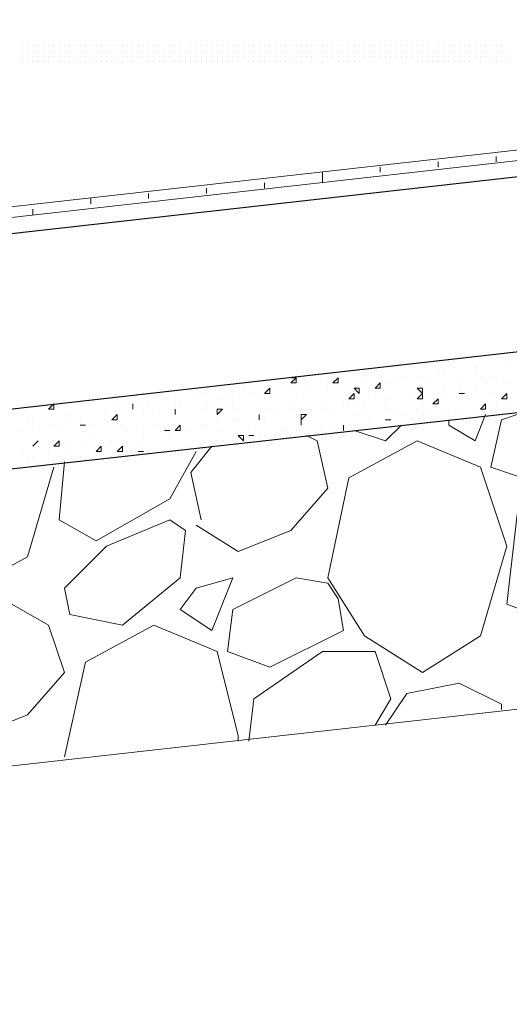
# Model space of a CAD drawing. Header units: metres. Extents: x 5.7 to 89.8, y 4 to 63.5.
# Tile 329 of 475: x 44.35 to 45.246, y 46.959 to 48.759. Entities that reach past the tile are written whole.
import ezdxf

# ---------------------------------------------------------------- set-up
doc = ezdxf.new("R2010")
doc.units = ezdxf.units.M
doc.header["$MEASUREMENT"] = 0
for name, color, linetype in [('PDF17_hatch-borshi', 7, 'Continuous'), ('PDF17_kaff', 7, 'Continuous'), ('PDF17_wall', 7, 'Continuous')]:
    doc.layers.add(name, color=color, linetype=linetype)

msp = doc.modelspace()

# ---------------------------------------------------------------- linework, layer by layer
at = {"layer": 'PDF17_hatch-borshi', "lineweight": 18}
for points in [[(44.3549, 48.7114), (44.3549, 48.7114)], [(44.3549, 48.7018), (44.3549, 48.7018)], [(44.3645, 48.7114), (44.3645, 48.7114)], [(44.3645, 48.7114), (44.3645, 48.7114)], [(44.3645, 48.7018), (44.3645, 48.7018)], [(44.3645, 48.7018), (44.3645, 48.7018)], [(44.3645, 48.7018), (44.3645, 48.7018)], [(44.3645, 48.7018), (44.3645, 48.7018)], [(44.3741, 48.7114), (44.3741, 48.7114)], [(44.3741, 48.7018), (44.3741, 48.7018)], [(44.3741, 48.7018), (44.3741, 48.7018)], [(44.3741, 48.7018), (44.3741, 48.7018)], [(44.3838, 48.7114), (44.3838, 48.7114)], [(44.3838, 48.7114), (44.3838, 48.7114)], [(44.3838, 48.7018), (44.3838, 48.7018)], [(44.3838, 48.7018), (44.3838, 48.7018)], [(44.3934, 48.7114), (44.3934, 48.7114)], [(44.3934, 48.7114), (44.3934, 48.7114)], [(44.3934, 48.7114), (44.3934, 48.7114)], [(44.3934, 48.7018), (44.3934, 48.7018)], [(44.403, 48.7114), (44.403, 48.7114)], [(44.403, 48.7018), (44.403, 48.7018)], [(44.403, 48.7018), (44.403, 48.7018)], [(44.403, 48.7018), (44.403, 48.7018)], [(44.4127, 48.7114), (44.4127, 48.7114)], [(44.4127, 48.7114), (44.4127, 48.7114)], [(44.4127, 48.7114), (44.4127, 48.7114)], [(44.4127, 48.7018), (44.4127, 48.7018)], [(44.4223, 48.7114), (44.4223, 48.7114)], [(44.4223, 48.7114), (44.4223, 48.7114)], [(44.4223, 48.7018), (44.4223, 48.7018)], [(44.4223, 48.7018), (44.4223, 48.7018)], [(44.4319, 48.7114), (44.4319, 48.7114)], [(44.4319, 48.7114), (44.4319, 48.7114)], [(44.4319, 48.7114), (44.4319, 48.7114)], [(44.4319, 48.7018), (44.4319, 48.7018)], [(44.4416, 48.7114), (44.4416, 48.7114)], [(44.4416, 48.7018), (44.4416, 48.7018)], [(44.4416, 48.7018), (44.4416, 48.7018)], [(44.4512, 48.7114), (44.4512, 48.7114)], [(44.4512, 48.7114), (44.4512, 48.7114)], [(44.4512, 48.7018), (44.4512, 48.7018)], [(44.4608, 48.7114), (44.4608, 48.7114)], [(44.4608, 48.7018), (44.4608, 48.7018)], [(44.4608, 48.7018), (44.4608, 48.7018)], [(44.4608, 48.7018), (44.4608, 48.7018)], [(44.4608, 48.7018), (44.4608, 48.7018)], [(44.4705, 48.7114), (44.4705, 48.7114)], [(44.4705, 48.7018), (44.4705, 48.7018)], [(44.4705, 48.7018), (44.4705, 48.7018)], [(44.4705, 48.7018), (44.4705, 48.7018)], [(44.4801, 48.7114), (44.4801, 48.7114)], [(44.4801, 48.7114), (44.4801, 48.7114)], [(44.4801, 48.7018), (44.4801, 48.7018)], [(44.4801, 48.7018), (44.4801, 48.7018)], [(44.4801, 48.7018), (44.4801, 48.7018)], [(44.4897, 48.7114), (44.4897, 48.7114)], [(44.4897, 48.7018), (44.4897, 48.7018)], [(44.4897, 48.7018), (44.4897, 48.7018)], [(44.4994, 48.7114), (44.4994, 48.7114)], [(44.4994, 48.7018), (44.4994, 48.7018)], [(44.4994, 48.7018), (44.4994, 48.7018)], [(44.4994, 48.7018), (44.4994, 48.7018)], [(44.4994, 48.7018), (44.4994, 48.7018)], [(44.509, 48.7114), (44.509, 48.7114)], [(44.509, 48.7114), (44.509, 48.7114)], [(44.509, 48.7018), (44.509, 48.7018)], [(44.509, 48.7018), (44.509, 48.7018)], [(44.5186, 48.7018), (44.5186, 48.7018)], [(44.5186, 48.7018), (44.5186, 48.7018)], [(44.5186, 48.7018), (44.5186, 48.7018)], [(44.5186, 48.7018), (44.5186, 48.7018)], [(44.5282, 48.7114), (44.5282, 48.7114)], [(44.5282, 48.7114), (44.5282, 48.7114)], [(44.5282, 48.7114), (44.5282, 48.7114)], [(44.5282, 48.7018), (44.5282, 48.7018)], [(44.5379, 48.7114), (44.5379, 48.7114)], [(44.5379, 48.7114), (44.5379, 48.7114)], [(44.5379, 48.7018), (44.5379, 48.7018)], [(44.5379, 48.7018), (44.5379, 48.7018)], [(44.5475, 48.7114), (44.5475, 48.7114)], [(44.5475, 48.7114), (44.5475, 48.7114)], [(44.5475, 48.7114), (44.5475, 48.7114)], [(44.5475, 48.7114), (44.5475, 48.7114)], [(44.5475, 48.7018), (44.5475, 48.7018)], [(44.5571, 48.7114), (44.5571, 48.7114)], [(44.5571, 48.7018), (44.5571, 48.7018)], [(44.5571, 48.7018), (44.5571, 48.7018)], [(44.5668, 48.7114), (44.5668, 48.7114)], [(44.5668, 48.7114), (44.5668, 48.7114)], [(44.5668, 48.7018), (44.5668, 48.7018)], [(44.5764, 48.7114), (44.5764, 48.7114)], [(44.5764, 48.7114), (44.5764, 48.7114)], [(44.5764, 48.7114), (44.5764, 48.7114)], [(44.5764, 48.7018), (44.5764, 48.7018)], [(44.5764, 48.7018), (44.5764, 48.7018)], [(44.5764, 48.7018), (44.5764, 48.7018)], [(44.586, 48.7114), (44.586, 48.7114)], [(44.586, 48.7114), (44.586, 48.7114)], [(44.586, 48.7018), (44.586, 48.7018)], [(44.586, 48.7018), (44.586, 48.7018)], [(44.5957, 48.7114), (44.5957, 48.7114)], [(44.5957, 48.7114), (44.5957, 48.7114)], [(44.5957, 48.7018), (44.5957, 48.7018)], [(44.6053, 48.7114), (44.6053, 48.7114)], [(44.6053, 48.7114), (44.6053, 48.7114)], [(44.6053, 48.7018), (44.6053, 48.7018)], [(44.6053, 48.7018), (44.6053, 48.7018)], [(44.6053, 48.7018), (44.6053, 48.7018)], [(44.6149, 48.7018), (44.6149, 48.7018)], [(44.6149, 48.7018), (44.6149, 48.7018)], [(44.6149, 48.7018), (44.6149, 48.7018)], [(44.6149, 48.7018), (44.6149, 48.7018)], [(44.6246, 48.7114), (44.6246, 48.7114)], [(44.6246, 48.7114), (44.6246, 48.7114)], [(44.6246, 48.7114), (44.6246, 48.7114)], [(44.6246, 48.7018), (44.6246, 48.7018)], [(44.6246, 48.7018), (44.6246, 48.7018)], [(44.6342, 48.7114), (44.6342, 48.7114)], [(44.6342, 48.7018), (44.6342, 48.7018)], [(44.6342, 48.7018), (44.6342, 48.7018)], [(44.6342, 48.7018), (44.6342, 48.7018)], [(44.6438, 48.7114), (44.6438, 48.7114)], [(44.6438, 48.7114), (44.6438, 48.7114)], [(44.6438, 48.7018), (44.6438, 48.7018)], [(44.6438, 48.7018), (44.6438, 48.7018)], [(44.6438, 48.7018), (44.6438, 48.7018)], [(44.6438, 48.7018), (44.6438, 48.7018)], [(44.6535, 48.7018), (44.6535, 48.7018)], [(44.6535, 48.7018), (44.6535, 48.7018)], [(44.6631, 48.7114), (44.6631, 48.7114)], [(44.6631, 48.7018), (44.6631, 48.7018)], [(44.6631, 48.7018), (44.6631, 48.7018)], [(44.6631, 48.7018), (44.6631, 48.7018)], [(44.6727, 48.7114), (44.6727, 48.7114)], [(44.6727, 48.7114), (44.6727, 48.7114)], [(44.6727, 48.7018), (44.6727, 48.7018)], [(44.6727, 48.7018), (44.6727, 48.7018)], [(44.6727, 48.7018), (44.6727, 48.7018)], [(44.6727, 48.7018), (44.6727, 48.7018)], [(44.6823, 48.7114), (44.6823, 48.7114)], [(44.6823, 48.7114), (44.6823, 48.7114)], [(44.6823, 48.7018), (44.6823, 48.7018)], [(44.6823, 48.7018), (44.6823, 48.7018)], [(44.692, 48.7114), (44.692, 48.7114)], [(44.692, 48.7114), (44.692, 48.7114)], [(44.692, 48.7114), (44.692, 48.7114)], [(44.692, 48.7114), (44.692, 48.7114)], [(44.692, 48.7018), (44.692, 48.7018)], [(44.692, 48.7018), (44.692, 48.7018)], [(44.7016, 48.7114), (44.7016, 48.7114)], [(44.7016, 48.7018), (44.7016, 48.7018)], [(44.7016, 48.7018), (44.7016, 48.7018)], [(44.7016, 48.7018), (44.7016, 48.7018)], [(44.7112, 48.7114), (44.7112, 48.7114)], [(44.7112, 48.7114), (44.7112, 48.7114)], [(44.7112, 48.7114), (44.7112, 48.7114)], [(44.7112, 48.7018), (44.7112, 48.7018)], [(44.7209, 48.7114), (44.7209, 48.7114)], [(44.7209, 48.7114), (44.7209, 48.7114)], [(44.7209, 48.7018), (44.7209, 48.7018)], [(44.7209, 48.7018), (44.7209, 48.7018)], [(44.7305, 48.7114), (44.7305, 48.7114)], [(44.7305, 48.7114), (44.7305, 48.7114)], [(44.7305, 48.7018), (44.7305, 48.7018)], [(44.7305, 48.7018), (44.7305, 48.7018)], [(44.7305, 48.7018), (44.7305, 48.7018)], [(44.7401, 48.7114), (44.7401, 48.7114)], [(44.7401, 48.7114), (44.7401, 48.7114)], [(44.7401, 48.7018), (44.7401, 48.7018)], [(44.7401, 48.7018), (44.7401, 48.7018)], [(44.7498, 48.7114), (44.7498, 48.7114)], [(44.7498, 48.7114), (44.7498, 48.7114)], [(44.7498, 48.7018), (44.7498, 48.7018)], [(44.7498, 48.7018), (44.7498, 48.7018)], [(44.7594, 48.7114), (44.7594, 48.7114)], [(44.7594, 48.7114), (44.7594, 48.7114)], [(44.7594, 48.7114), (44.7594, 48.7114)], [(44.7594, 48.7018), (44.7594, 48.7018)], [(44.7594, 48.7018), (44.7594, 48.7018)], [(44.769, 48.7114), (44.769, 48.7114)], [(44.769, 48.7018), (44.769, 48.7018)], [(44.769, 48.7018), (44.769, 48.7018)], [(44.769, 48.7018), (44.769, 48.7018)], [(44.769, 48.7018), (44.769, 48.7018)], [(44.7787, 48.7114), (44.7787, 48.7114)], [(44.7787, 48.7114), (44.7787, 48.7114)], [(44.7787, 48.7018), (44.7787, 48.7018)], [(44.7787, 48.7018), (44.7787, 48.7018)], [(44.7883, 48.7114), (44.7883, 48.7114)], [(44.7883, 48.7114), (44.7883, 48.7114)], [(44.7883, 48.7114), (44.7883, 48.7114)], [(44.7883, 48.7018), (44.7883, 48.7018)], [(44.7883, 48.7018), (44.7883, 48.7018)], [(44.7883, 48.7018), (44.7883, 48.7018)], [(44.7883, 48.7018), (44.7883, 48.7018)], [(44.7979, 48.7114), (44.7979, 48.7114)], [(44.7979, 48.7018), (44.7979, 48.7018)], [(44.7979, 48.7018), (44.7979, 48.7018)], [(44.7979, 48.7018), (44.7979, 48.7018)], [(44.8076, 48.7114), (44.8076, 48.7114)], [(44.8076, 48.7114), (44.8076, 48.7114)], [(44.8076, 48.7114), (44.8076, 48.7114)], [(44.8076, 48.7018), (44.8076, 48.7018)], [(44.8076, 48.7018), (44.8076, 48.7018)], [(44.8076, 48.7018), (44.8076, 48.7018)], [(44.8172, 48.7114), (44.8172, 48.7114)], [(44.8172, 48.7018), (44.8172, 48.7018)], [(44.8172, 48.7018), (44.8172, 48.7018)], [(44.8268, 48.7114), (44.8268, 48.7114)], [(44.8268, 48.7114), (44.8268, 48.7114)], [(44.8268, 48.7018), (44.8268, 48.7018)], [(44.8268, 48.7018), (44.8268, 48.7018)], [(44.8268, 48.7018), (44.8268, 48.7018)], [(44.8364, 48.7114), (44.8364, 48.7114)], [(44.8364, 48.7114), (44.8364, 48.7114)], [(44.8364, 48.7114), (44.8364, 48.7114)], [(44.8364, 48.7114), (44.8364, 48.7114)], [(44.8364, 48.7018), (44.8364, 48.7018)], [(44.8461, 48.7114), (44.8461, 48.7114)], [(44.8461, 48.7018), (44.8461, 48.7018)], [(44.8461, 48.7018), (44.8461, 48.7018)], [(44.8461, 48.7018), (44.8461, 48.7018)], [(44.8557, 48.7114), (44.8557, 48.7114)], [(44.8557, 48.7114), (44.8557, 48.7114)], [(44.8557, 48.7114), (44.8557, 48.7114)], [(44.8557, 48.7018), (44.8557, 48.7018)], [(44.8557, 48.7018), (44.8557, 48.7018)], [(44.8653, 48.7114), (44.8653, 48.7114)], [(44.8653, 48.7114), (44.8653, 48.7114)], [(44.8653, 48.7018), (44.8653, 48.7018)], [(44.875, 48.7114), (44.875, 48.7114)], [(44.875, 48.7114), (44.875, 48.7114)], [(44.875, 48.7114), (44.875, 48.7114)], [(44.875, 48.7114), (44.875, 48.7114)], [(44.875, 48.7018), (44.875, 48.7018)], [(44.875, 48.7018), (44.875, 48.7018)], [(44.8846, 48.7114), (44.8846, 48.7114)], [(44.8846, 48.7018), (44.8846, 48.7018)], [(44.8846, 48.7018), (44.8846, 48.7018)], [(44.8846, 48.7018), (44.8846, 48.7018)], [(44.8942, 48.7114), (44.8942, 48.7114)], [(44.8942, 48.7018), (44.8942, 48.7018)], [(44.9039, 48.7114), (44.9039, 48.7114)], [(44.9039, 48.7114), (44.9039, 48.7114)], [(44.9039, 48.7018), (44.9039, 48.7018)], [(44.9039, 48.7018), (44.9039, 48.7018)], [(44.9039, 48.7018), (44.9039, 48.7018)], [(44.9039, 48.7018), (44.9039, 48.7018)], [(44.9135, 48.7114), (44.9135, 48.7114)], [(44.9135, 48.7018), (44.9135, 48.7018)], [(44.9135, 48.7018), (44.9135, 48.7018)], [(44.9135, 48.7018), (44.9135, 48.7018)], [(44.9231, 48.7114), (44.9231, 48.7114)], [(44.9231, 48.7018), (44.9231, 48.7018)], [(44.9231, 48.7018), (44.9231, 48.7018)], [(44.9328, 48.7114), (44.9328, 48.7114)], [(44.9328, 48.7114), (44.9328, 48.7114)], [(44.9328, 48.7018), (44.9328, 48.7018)], [(44.9328, 48.7018), (44.9328, 48.7018)], [(44.9328, 48.7018), (44.9328, 48.7018)], [(44.9424, 48.7018), (44.9424, 48.7018)], [(44.9424, 48.7018), (44.9424, 48.7018)], [(44.9424, 48.7018), (44.9424, 48.7018)], [(44.9424, 48.7018), (44.9424, 48.7018)], [(44.952, 48.7114), (44.952, 48.7114)], [(44.952, 48.7114), (44.952, 48.7114)], [(44.952, 48.7018), (44.952, 48.7018)], [(44.952, 48.7018), (44.952, 48.7018)], [(44.9617, 48.7114), (44.9617, 48.7114)], [(44.9617, 48.7018), (44.9617, 48.7018)], [(44.9617, 48.7018), (44.9617, 48.7018)], [(44.9617, 48.7018), (44.9617, 48.7018)], [(44.9713, 48.7114), (44.9713, 48.7114)], [(44.9713, 48.7114), (44.9713, 48.7114)], [(44.9713, 48.7114), (44.9713, 48.7114)], [(44.9713, 48.7018), (44.9713, 48.7018)], [(44.9809, 48.7114), (44.9809, 48.7114)], [(44.9809, 48.7018), (44.9809, 48.7018)], [(44.9809, 48.7018), (44.9809, 48.7018)], [(44.9905, 48.7114), (44.9905, 48.7114)], [(44.9905, 48.7114), (44.9905, 48.7114)], [(44.9905, 48.7018), (44.9905, 48.7018)], [(45.0002, 48.7114), (45.0002, 48.7114)], [(45.0002, 48.7114), (45.0002, 48.7114)], [(45.0002, 48.7114), (45.0002, 48.7114)], [(45.0002, 48.7018), (45.0002, 48.7018)], [(45.0002, 48.7018), (45.0002, 48.7018)], [(45.0002, 48.7018), (45.0002, 48.7018)], [(45.0098, 48.7114), (45.0098, 48.7114)], [(45.0098, 48.7018), (45.0098, 48.7018)], [(45.0194, 48.7114), (45.0194, 48.7114)], [(45.0194, 48.7114), (45.0194, 48.7114)], [(45.0194, 48.7114), (45.0194, 48.7114)], [(45.0194, 48.7114), (45.0194, 48.7114)], [(45.0194, 48.7018), (45.0194, 48.7018)], [(45.0291, 48.7114), (45.0291, 48.7114)], [(45.0291, 48.7018), (45.0291, 48.7018)], [(45.0291, 48.7018), (45.0291, 48.7018)], [(45.0387, 48.7114), (45.0387, 48.7114)], [(45.0387, 48.7114), (45.0387, 48.7114)], [(45.0387, 48.7018), (45.0387, 48.7018)], [(45.0483, 48.7114), (45.0483, 48.7114)], [(45.0483, 48.7114), (45.0483, 48.7114)], [(45.0483, 48.7018), (45.0483, 48.7018)], [(45.058, 48.7114), (45.058, 48.7114)], [(45.058, 48.7018), (45.058, 48.7018)], [(45.058, 48.7018), (45.058, 48.7018)], [(45.058, 48.7018), (45.058, 48.7018)], [(45.0676, 48.7114), (45.0676, 48.7114)], [(45.0676, 48.7018), (45.0676, 48.7018)], [(45.0676, 48.7018), (45.0676, 48.7018)], [(45.0772, 48.7114), (45.0772, 48.7114)], [(45.0772, 48.7114), (45.0772, 48.7114)], [(45.0772, 48.7018), (45.0772, 48.7018)], [(45.0772, 48.7018), (45.0772, 48.7018)], [(45.0772, 48.7018), (45.0772, 48.7018)], [(45.0869, 48.7114), (45.0869, 48.7114)], [(45.0869, 48.7018), (45.0869, 48.7018)], [(45.0869, 48.7018), (45.0869, 48.7018)], [(45.0869, 48.7018), (45.0869, 48.7018)], [(45.0965, 48.7114), (45.0965, 48.7114)], [(45.0965, 48.7114), (45.0965, 48.7114)], [(45.0965, 48.7018), (45.0965, 48.7018)], [(45.0965, 48.7018), (45.0965, 48.7018)], [(45.1061, 48.7018), (45.1061, 48.7018)], [(45.1061, 48.7018), (45.1061, 48.7018)], [(45.1061, 48.7018), (45.1061, 48.7018)], [(45.1158, 48.7114), (45.1158, 48.7114)], [(45.1158, 48.7114), (45.1158, 48.7114)], [(45.1158, 48.7114), (45.1158, 48.7114)], [(45.1158, 48.7018), (45.1158, 48.7018)], [(45.1158, 48.7018), (45.1158, 48.7018)], [(45.1158, 48.7018), (45.1158, 48.7018)], [(45.1254, 48.7114), (45.1254, 48.7114)], [(45.1254, 48.7018), (45.1254, 48.7018)], [(45.1254, 48.7018), (45.1254, 48.7018)], [(45.135, 48.7114), (45.135, 48.7114)], [(45.135, 48.7114), (45.135, 48.7114)], [(45.135, 48.7114), (45.135, 48.7114)], [(45.135, 48.7114), (45.135, 48.7114)], [(45.135, 48.7018), (45.135, 48.7018)], [(45.1446, 48.7114), (45.1446, 48.7114)], [(45.1446, 48.7114), (45.1446, 48.7114)], [(45.1446, 48.7114), (45.1446, 48.7114)], [(45.1446, 48.7018), (45.1446, 48.7018)], [(45.1543, 48.7114), (45.1543, 48.7114)], [(45.1543, 48.7114), (45.1543, 48.7114)], [(45.1543, 48.7018), (45.1543, 48.7018)], [(45.1543, 48.7018), (45.1543, 48.7018)], [(45.1543, 48.7018), (45.1543, 48.7018)], [(45.1639, 48.7114), (45.1639, 48.7114)], [(45.1639, 48.7114), (45.1639, 48.7114)], [(45.1639, 48.7114), (45.1639, 48.7114)], [(45.1639, 48.7018), (45.1639, 48.7018)], [(45.1735, 48.7114), (45.1735, 48.7114)], [(45.1735, 48.7114), (45.1735, 48.7114)], [(45.1735, 48.7114), (45.1735, 48.7114)], [(45.1735, 48.7018), (45.1735, 48.7018)], [(45.1735, 48.7018), (45.1735, 48.7018)], [(45.1735, 48.7018), (45.1735, 48.7018)], [(45.1832, 48.7114), (45.1832, 48.7114)], [(45.1832, 48.7114), (45.1832, 48.7114)], [(45.1832, 48.7018), (45.1832, 48.7018)], [(45.1832, 48.7018), (45.1832, 48.7018)], [(45.1928, 48.7114), (45.1928, 48.7114)], [(45.1928, 48.7114), (45.1928, 48.7114)], [(45.1928, 48.7018), (45.1928, 48.7018)], [(45.2024, 48.7114), (45.2024, 48.7114)], [(45.2024, 48.7018), (45.2024, 48.7018)], [(45.2024, 48.7018), (45.2024, 48.7018)], [(45.2024, 48.7018), (45.2024, 48.7018)], [(45.2121, 48.7114), (45.2121, 48.7114)], [(45.2121, 48.7114), (45.2121, 48.7114)], [(45.2121, 48.7018), (45.2121, 48.7018)], [(45.2121, 48.7018), (45.2121, 48.7018)], [(45.2121, 48.7018), (45.2121, 48.7018)], [(45.2217, 48.7114), (45.2217, 48.7114)], [(45.2217, 48.7018), (45.2217, 48.7018)], [(45.2217, 48.7018), (45.2217, 48.7018)], [(45.2217, 48.7018), (45.2217, 48.7018)], [(45.2313, 48.7114), (45.2313, 48.7114)], [(45.2313, 48.7114), (45.2313, 48.7114)], [(45.2313, 48.7114), (45.2313, 48.7114)], [(45.2313, 48.7018), (45.2313, 48.7018)], [(45.2313, 48.7018), (45.2313, 48.7018)], [(45.2313, 48.7018), (45.2313, 48.7018)], [(45.241, 48.7018), (45.241, 48.7018)], [(45.241, 48.7018), (45.241, 48.7018)], [(45.241, 48.7018), (45.241, 48.7018)], [(44.3549, 48.6921), (44.3549, 48.6921)], [(44.3549, 48.6921), (44.3549, 48.6921)], [(44.3549, 48.6825), (44.3549, 48.6825)], [(44.3645, 48.6825), (44.3645, 48.6825)], [(44.3645, 48.6825), (44.3645, 48.6825)], [(44.3645, 48.6825), (44.3645, 48.6825)], [(44.3741, 48.6921), (44.3741, 48.6921)], [(44.3741, 48.6921), (44.3741, 48.6921)], [(44.3741, 48.6825), (44.3741, 48.6825)], [(44.3741, 48.6825), (44.3741, 48.6825)], [(44.3838, 48.6921), (44.3838, 48.6921)], [(44.3838, 48.6921), (44.3838, 48.6921)], [(44.3838, 48.6825), (44.3838, 48.6825)], [(44.3934, 48.6921), (44.3934, 48.6921)], [(44.3934, 48.6921), (44.3934, 48.6921)], [(44.3934, 48.6921), (44.3934, 48.6921)], [(44.3934, 48.6825), (44.3934, 48.6825)], [(44.3934, 48.6825), (44.3934, 48.6825)], [(44.403, 48.6921), (44.403, 48.6921)], [(44.403, 48.6825), (44.403, 48.6825)], [(44.4127, 48.6921), (44.4127, 48.6921)], [(44.4127, 48.6921), (44.4127, 48.6921)], [(44.4127, 48.6921), (44.4127, 48.6921)], [(44.4127, 48.6921), (44.4127, 48.6921)], [(44.4223, 48.6921), (44.4223, 48.6921)], [(44.4223, 48.6825), (44.4223, 48.6825)], [(44.4223, 48.6825), (44.4223, 48.6825)], [(44.4223, 48.6825), (44.4223, 48.6825)], [(44.4319, 48.6921), (44.4319, 48.6921)], [(44.4319, 48.6921), (44.4319, 48.6921)], [(44.4416, 48.6921), (44.4416, 48.6921)], [(44.4416, 48.6921), (44.4416, 48.6921)], [(44.4416, 48.6921), (44.4416, 48.6921)], [(44.4416, 48.6825), (44.4416, 48.6825)], [(44.4416, 48.6825), (44.4416, 48.6825)], [(44.4512, 48.6921), (44.4512, 48.6921)], [(44.4512, 48.6921), (44.4512, 48.6921)], [(44.4512, 48.6825), (44.4512, 48.6825)], [(44.4608, 48.6921), (44.4608, 48.6921)], [(44.4608, 48.6921), (44.4608, 48.6921)], [(44.4705, 48.6921), (44.4705, 48.6921)], [(44.4705, 48.6921), (44.4705, 48.6921)], [(44.4705, 48.6825), (44.4705, 48.6825)], [(44.4801, 48.6921), (44.4801, 48.6921)], [(44.4801, 48.6921), (44.4801, 48.6921)], [(44.4801, 48.6825), (44.4801, 48.6825)], [(44.4897, 48.6921), (44.4897, 48.6921)], [(44.4897, 48.6921), (44.4897, 48.6921)], [(44.4897, 48.6825), (44.4897, 48.6825)], [(44.4994, 48.6921), (44.4994, 48.6921)], [(44.4994, 48.6921), (44.4994, 48.6921)], [(44.4994, 48.6825), (44.4994, 48.6825)], [(44.509, 48.6921), (44.509, 48.6921)], [(44.509, 48.6921), (44.509, 48.6921)], [(44.509, 48.6921), (44.509, 48.6921)], [(44.509, 48.6825), (44.509, 48.6825)], [(44.509, 48.6825), (44.509, 48.6825)], [(44.509, 48.6825), (44.509, 48.6825)], [(44.5186, 48.6921), (44.5186, 48.6921)], [(44.5186, 48.6825), (44.5186, 48.6825)], [(44.5282, 48.6921), (44.5282, 48.6921)], [(44.5282, 48.6921), (44.5282, 48.6921)], [(44.5282, 48.6825), (44.5282, 48.6825)], [(44.5379, 48.6921), (44.5379, 48.6921)], [(44.5379, 48.6921), (44.5379, 48.6921)], [(44.5379, 48.6921), (44.5379, 48.6921)], [(44.5379, 48.6921), (44.5379, 48.6921)], [(44.5379, 48.6825), (44.5379, 48.6825)], [(44.5475, 48.6921), (44.5475, 48.6921)], [(44.5475, 48.6921), (44.5475, 48.6921)], [(44.5571, 48.6921), (44.5571, 48.6921)], [(44.5571, 48.6921), (44.5571, 48.6921)], [(44.5571, 48.6921), (44.5571, 48.6921)], [(44.5571, 48.6921), (44.5571, 48.6921)], [(44.5571, 48.6825), (44.5571, 48.6825)], [(44.5668, 48.6921), (44.5668, 48.6921)], [(44.5668, 48.6921), (44.5668, 48.6921)], [(44.5668, 48.6921), (44.5668, 48.6921)], [(44.5764, 48.6921), (44.5764, 48.6921)], [(44.5764, 48.6921), (44.5764, 48.6921)], [(44.5764, 48.6921), (44.5764, 48.6921)], [(44.586, 48.6921), (44.586, 48.6921)], [(44.586, 48.6921), (44.586, 48.6921)], [(44.586, 48.6921), (44.586, 48.6921)], [(44.586, 48.6825), (44.586, 48.6825)], [(44.5957, 48.6921), (44.5957, 48.6921)], [(44.5957, 48.6921), (44.5957, 48.6921)], [(44.5957, 48.6921), (44.5957, 48.6921)], [(44.6053, 48.6921), (44.6053, 48.6921)], [(44.6053, 48.6921), (44.6053, 48.6921)], [(44.6053, 48.6825), (44.6053, 48.6825)], [(44.6149, 48.6921), (44.6149, 48.6921)], [(44.6149, 48.6921), (44.6149, 48.6921)], [(44.6149, 48.6825), (44.6149, 48.6825)], [(44.6246, 48.6921), (44.6246, 48.6921)], [(44.6246, 48.6921), (44.6246, 48.6921)], [(44.6342, 48.6825), (44.6342, 48.6825)], [(44.6342, 48.6825), (44.6342, 48.6825)], [(44.6438, 48.6921), (44.6438, 48.6921)], [(44.6438, 48.6825), (44.6438, 48.6825)], [(44.6535, 48.6921), (44.6535, 48.6921)], [(44.6535, 48.6921), (44.6535, 48.6921)], [(44.6535, 48.6825), (44.6535, 48.6825)], [(44.6535, 48.6825), (44.6535, 48.6825)], [(44.6535, 48.6825), (44.6535, 48.6825)], [(44.6535, 48.6825), (44.6535, 48.6825)], [(44.6631, 48.6921), (44.6631, 48.6921)], [(44.6631, 48.6825), (44.6631, 48.6825)], [(44.6727, 48.6921), (44.6727, 48.6921)], [(44.6727, 48.6825), (44.6727, 48.6825)], [(44.6727, 48.6825), (44.6727, 48.6825)], [(44.6823, 48.6921), (44.6823, 48.6921)], [(44.6823, 48.6921), (44.6823, 48.6921)], [(44.6823, 48.6921), (44.6823, 48.6921)], [(44.6823, 48.6825), (44.6823, 48.6825)], [(44.692, 48.6921), (44.692, 48.6921)], [(44.692, 48.6825), (44.692, 48.6825)], [(44.692, 48.6825), (44.692, 48.6825)], [(44.7016, 48.6921), (44.7016, 48.6921)], [(44.7016, 48.6921), (44.7016, 48.6921)], [(44.7016, 48.6921), (44.7016, 48.6921)], [(44.7016, 48.6825), (44.7016, 48.6825)], [(44.7112, 48.6921), (44.7112, 48.6921)], [(44.7112, 48.6921), (44.7112, 48.6921)], [(44.7112, 48.6825), (44.7112, 48.6825)], [(44.7209, 48.6921), (44.7209, 48.6921)], [(44.7209, 48.6921), (44.7209, 48.6921)], [(44.7209, 48.6825), (44.7209, 48.6825)], [(44.7209, 48.6825), (44.7209, 48.6825)], [(44.7305, 48.6921), (44.7305, 48.6921)], [(44.7305, 48.6825), (44.7305, 48.6825)], [(44.7401, 48.6921), (44.7401, 48.6921)], [(44.7401, 48.6921), (44.7401, 48.6921)], [(44.7401, 48.6921), (44.7401, 48.6921)], [(44.7401, 48.6921), (44.7401, 48.6921)], [(44.7498, 48.6921), (44.7498, 48.6921)], [(44.7498, 48.6825), (44.7498, 48.6825)], [(44.7498, 48.6825), (44.7498, 48.6825)], [(44.7498, 48.6825), (44.7498, 48.6825)], [(44.7594, 48.6921), (44.7594, 48.6921)], [(44.769, 48.6921), (44.769, 48.6921)], [(44.769, 48.6921), (44.769, 48.6921)], [(44.769, 48.6825), (44.769, 48.6825)], [(44.769, 48.6825), (44.769, 48.6825)], [(44.7787, 48.6921), (44.7787, 48.6921)], [(44.7787, 48.6825), (44.7787, 48.6825)], [(44.7883, 48.6921), (44.7883, 48.6921)], [(44.7883, 48.6825), (44.7883, 48.6825)], [(44.7979, 48.6921), (44.7979, 48.6921)], [(44.7979, 48.6921), (44.7979, 48.6921)], [(44.7979, 48.6825), (44.7979, 48.6825)], [(44.7979, 48.6825), (44.7979, 48.6825)], [(44.8076, 48.6825), (44.8076, 48.6825)], [(44.8076, 48.6825), (44.8076, 48.6825)], [(44.8076, 48.6825), (44.8076, 48.6825)], [(44.8172, 48.6921), (44.8172, 48.6921)], [(44.8172, 48.6921), (44.8172, 48.6921)], [(44.8172, 48.6825), (44.8172, 48.6825)], [(44.8268, 48.6921), (44.8268, 48.6921)], [(44.8268, 48.6825), (44.8268, 48.6825)], [(44.8268, 48.6825), (44.8268, 48.6825)], [(44.8364, 48.6921), (44.8364, 48.6921)], [(44.8364, 48.6921), (44.8364, 48.6921)], [(44.8364, 48.6921), (44.8364, 48.6921)], [(44.8364, 48.6825), (44.8364, 48.6825)], [(44.8461, 48.6921), (44.8461, 48.6921)], [(44.8461, 48.6921), (44.8461, 48.6921)], [(44.8461, 48.6825), (44.8461, 48.6825)], [(44.8557, 48.6921), (44.8557, 48.6921)], [(44.8557, 48.6921), (44.8557, 48.6921)], [(44.8653, 48.6921), (44.8653, 48.6921)], [(44.8653, 48.6921), (44.8653, 48.6921)], [(44.8653, 48.6921), (44.8653, 48.6921)], [(44.8653, 48.6825), (44.8653, 48.6825)], [(44.8653, 48.6825), (44.8653, 48.6825)], [(44.875, 48.6921), (44.875, 48.6921)], [(44.875, 48.6921), (44.875, 48.6921)], [(44.8846, 48.6921), (44.8846, 48.6921)], [(44.8846, 48.6921), (44.8846, 48.6921)], [(44.8846, 48.6921), (44.8846, 48.6921)], [(44.8846, 48.6825), (44.8846, 48.6825)], [(44.8942, 48.6921), (44.8942, 48.6921)], [(44.8942, 48.6921), (44.8942, 48.6921)], [(44.8942, 48.6921), (44.8942, 48.6921)], [(44.9039, 48.6921), (44.9039, 48.6921)], [(44.9039, 48.6825), (44.9039, 48.6825)], [(44.9135, 48.6921), (44.9135, 48.6921)], [(44.9135, 48.6921), (44.9135, 48.6921)], [(44.9231, 48.6921), (44.9231, 48.6921)], [(44.9231, 48.6921), (44.9231, 48.6921)], [(44.9328, 48.6921), (44.9328, 48.6921)], [(44.9328, 48.6921), (44.9328, 48.6921)], [(44.9328, 48.6825), (44.9328, 48.6825)], [(44.9424, 48.6921), (44.9424, 48.6921)], [(44.9424, 48.6921), (44.9424, 48.6921)], [(44.9424, 48.6825), (44.9424, 48.6825)], [(44.952, 48.6921), (44.952, 48.6921)], [(44.952, 48.6921), (44.952, 48.6921)], [(44.952, 48.6921), (44.952, 48.6921)], [(44.952, 48.6825), (44.952, 48.6825)], [(44.9617, 48.6921), (44.9617, 48.6921)], [(44.9617, 48.6921), (44.9617, 48.6921)], [(44.9617, 48.6825), (44.9617, 48.6825)], [(44.9617, 48.6825), (44.9617, 48.6825)], [(44.9713, 48.6921), (44.9713, 48.6921)], [(44.9713, 48.6921), (44.9713, 48.6921)], [(44.9713, 48.6825), (44.9713, 48.6825)], [(44.9809, 48.6921), (44.9809, 48.6921)], [(44.9809, 48.6921), (44.9809, 48.6921)], [(44.9809, 48.6921), (44.9809, 48.6921)], [(44.9905, 48.6921), (44.9905, 48.6921)], [(44.9905, 48.6921), (44.9905, 48.6921)], [(45.0002, 48.6921), (45.0002, 48.6921)], [(45.0002, 48.6921), (45.0002, 48.6921)], [(45.0002, 48.6921), (45.0002, 48.6921)], [(45.0098, 48.6921), (45.0098, 48.6921)], [(45.0098, 48.6921), (45.0098, 48.6921)], [(45.0098, 48.6921), (45.0098, 48.6921)], [(45.0098, 48.6921), (45.0098, 48.6921)], [(45.0194, 48.6921), (45.0194, 48.6921)], [(45.0194, 48.6921), (45.0194, 48.6921)], [(45.0291, 48.6921), (45.0291, 48.6921)], [(45.0291, 48.6921), (45.0291, 48.6921)], [(45.0291, 48.6921), (45.0291, 48.6921)], [(45.0387, 48.6921), (45.0387, 48.6921)], [(45.0387, 48.6921), (45.0387, 48.6921)], [(45.0483, 48.6921), (45.0483, 48.6921)], [(45.0483, 48.6921), (45.0483, 48.6921)], [(45.0483, 48.6921), (45.0483, 48.6921)], [(45.0483, 48.6921), (45.0483, 48.6921)], [(45.058, 48.6921), (45.058, 48.6921)], [(45.0676, 48.6921), (45.0676, 48.6921)], [(45.0676, 48.6921), (45.0676, 48.6921)], [(45.0772, 48.6921), (45.0772, 48.6921)], [(45.0772, 48.6921), (45.0772, 48.6921)], [(45.0869, 48.6921), (45.0869, 48.6921)], [(45.0869, 48.6825), (45.0869, 48.6825)], [(45.0965, 48.6921), (45.0965, 48.6921)], [(45.0965, 48.6921), (45.0965, 48.6921)], [(45.0965, 48.6825), (45.0965, 48.6825)], [(45.1061, 48.6921), (45.1061, 48.6921)], [(45.1061, 48.6921), (45.1061, 48.6921)], [(45.1061, 48.6825), (45.1061, 48.6825)], [(45.1061, 48.6825), (45.1061, 48.6825)], [(45.1158, 48.6921), (45.1158, 48.6921)], [(45.1158, 48.6825), (45.1158, 48.6825)], [(45.1158, 48.6825), (45.1158, 48.6825)], [(45.1254, 48.6921), (45.1254, 48.6921)], [(45.1254, 48.6921), (45.1254, 48.6921)], [(45.1254, 48.6921), (45.1254, 48.6921)], [(45.1254, 48.6825), (45.1254, 48.6825)], [(45.135, 48.6921), (45.135, 48.6921)], [(45.135, 48.6825), (45.135, 48.6825)], [(45.135, 48.6825), (45.135, 48.6825)], [(45.1446, 48.6921), (45.1446, 48.6921)], [(45.1446, 48.6921), (45.1446, 48.6921)], [(45.1446, 48.6921), (45.1446, 48.6921)], [(45.1543, 48.6921), (45.1543, 48.6921)], [(45.1543, 48.6921), (45.1543, 48.6921)], [(45.1543, 48.6825), (45.1543, 48.6825)], [(45.1639, 48.6921), (45.1639, 48.6921)], [(45.1639, 48.6921), (45.1639, 48.6921)], [(45.1639, 48.6921), (45.1639, 48.6921)], [(45.1639, 48.6825), (45.1639, 48.6825)], [(45.1735, 48.6921), (45.1735, 48.6921)], [(45.1735, 48.6921), (45.1735, 48.6921)], [(45.1735, 48.6825), (45.1735, 48.6825)], [(45.1832, 48.6921), (45.1832, 48.6921)], [(45.1832, 48.6921), (45.1832, 48.6921)], [(45.1832, 48.6921), (45.1832, 48.6921)], [(45.1928, 48.6921), (45.1928, 48.6921)], [(45.1928, 48.6921), (45.1928, 48.6921)], [(45.1928, 48.6921), (45.1928, 48.6921)], [(45.1928, 48.6825), (45.1928, 48.6825)], [(45.1928, 48.6825), (45.1928, 48.6825)], [(45.2024, 48.6921), (45.2024, 48.6921)], [(45.2121, 48.6921), (45.2121, 48.6921)], [(45.2121, 48.6825), (45.2121, 48.6825)], [(45.2217, 48.6921), (45.2217, 48.6921)], [(45.2217, 48.6921), (45.2217, 48.6921)], [(45.2217, 48.6921), (45.2217, 48.6921)], [(45.2217, 48.6825), (45.2217, 48.6825)], [(45.2313, 48.6825), (45.2313, 48.6825)], [(45.2313, 48.6825), (45.2313, 48.6825)], [(45.241, 48.6921), (45.241, 48.6921)], [(45.241, 48.6921), (45.241, 48.6921)], [(45.241, 48.6825), (45.241, 48.6825)], [(45.1446, 48.1335), (45.1446, 48.1335)], [(45.1446, 48.1335), (45.1446, 48.1335)], [(45.1446, 48.1239), (45.1446, 48.1239)], [(45.1832, 48.1239), (45.1832, 48.1239)], [(45.241, 48.1239), (45.241, 48.1239)], [(44.8461, 48.1046), (44.8461, 48.1046)], [(44.8461, 48.1046), (44.8557, 48.1046), (44.8461, 48.095), (44.8557, 48.095), (44.8557, 48.1046)], [(44.8557, 48.1046), (44.8557, 48.1046)], [(44.9809, 48.1143), (44.9809, 48.1143)], [(44.9809, 48.1046), (44.9809, 48.1046)], [(45.0098, 48.1046), (45.0098, 48.1046)], [(45.0387, 48.1046), (45.0387, 48.1046)], [(45.0483, 48.1046), (45.0483, 48.1046)], [(45.0483, 48.1046), (45.0483, 48.1046)], [(45.0483, 48.1046), (45.0483, 48.1046)], [(45.0483, 48.1046), (45.0483, 48.1046)], [(45.0772, 48.1046), (45.0772, 48.1046)], [(45.0965, 48.1046), (45.0965, 48.1046)], [(45.1158, 48.1143), (45.1158, 48.1143)], [(45.1254, 48.1143), (45.1254, 48.1143)], [(45.1543, 48.1046), (45.1543, 48.1046)], [(45.1832, 48.1143), (45.1832, 48.1143)], [(45.1928, 48.1046), (45.1928, 48.1046)], [(45.2121, 48.1046), (45.2121, 48.1046)], [(44.7594, 48.0854), (44.7594, 48.0854)], [(44.8461, 48.0854), (44.8461, 48.0854)], [(44.875, 48.0854), (44.875, 48.0854)], [(44.9135, 48.095), (44.9135, 48.095)], [(44.9135, 48.0854), (44.9135, 48.0854)], [(44.9617, 48.0854), (44.9617, 48.0854)], [(45.0194, 48.095), (45.0194, 48.095)], [(45.1254, 48.0854), (45.1254, 48.0854)], [(45.1543, 48.0854), (45.1543, 48.0854)], [(45.1832, 48.0854), (45.1832, 48.0854)], [(45.2024, 48.095), (45.2024, 48.095)], [(45.2024, 48.095), (45.2024, 48.095)], [(45.2024, 48.095), (45.2024, 48.095)], [(45.2217, 48.095), (45.2217, 48.095)], [(45.241, 48.095), (45.241, 48.095)], [(44.5282, 48.0661), (44.5282, 48.0661)], [(44.5764, 48.0757), (44.5764, 48.0757)], [(44.6149, 48.0661), (44.6149, 48.0661)], [(44.6342, 48.0661), (44.6342, 48.0661)], [(44.6727, 48.0661), (44.6727, 48.0661)], [(44.692, 48.0757), (44.692, 48.0757)], [(44.7112, 48.0661), (44.7112, 48.0661)], [(44.7305, 48.0661), (44.7305, 48.0661)], [(44.7401, 48.0661), (44.7401, 48.0661)], [(44.7787, 48.0757), (44.7787, 48.0757)], [(44.7883, 48.0661), (44.7883, 48.0661)], [(44.7979, 48.0661), (44.7979, 48.0661)], [(44.8557, 48.0757), (44.8557, 48.0757)], [(45.0002, 48.0661), (45.0002, 48.0661)], [(45.0194, 48.0661), (45.0194, 48.0661)], [(45.0676, 48.0757), (45.0676, 48.0757)], [(45.0772, 48.0661), (45.0772, 48.0661)], [(45.0869, 48.0757), (45.0869, 48.0757)], [(45.1158, 48.0757), (45.1158, 48.0757)], [(45.1254, 48.0757), (45.1254, 48.0757)], [(45.1543, 48.0661), (45.1543, 48.0661)], [(45.1639, 48.0757), (45.1639, 48.0757)], [(45.2121, 48.0757), (45.2121, 48.0757)], [(44.4705, 48.0565), (44.4705, 48.0565)], [(44.4801, 48.0565), (44.4801, 48.0565)], [(44.4801, 48.0565), (44.4801, 48.0565)], [(44.4801, 48.0565), (44.4801, 48.0565)], [(44.5282, 48.0565), (44.5282, 48.0565)], [(44.5571, 48.0565), (44.5571, 48.0565)], [(44.5668, 48.0565), (44.5668, 48.0565)], [(44.586, 48.0565), (44.586, 48.0565)], [(44.6342, 48.0565), (44.6342, 48.0565)], [(44.6438, 48.0565), (44.6438, 48.0565)], [(44.692, 48.0565), (44.692, 48.0565)], [(44.7401, 48.0565), (44.7401, 48.0565)], [(44.8461, 48.0565), (44.8461, 48.0565)], [(44.9039, 48.0565), (44.9039, 48.0565)], [(44.9424, 48.0565), (44.9424, 48.0565)], [(44.952, 48.0565), (44.952, 48.0565)], [(44.9617, 48.0565), (44.9617, 48.0565)], [(44.9617, 48.0565), (44.9617, 48.0565)], [(44.9809, 48.0565), (44.9809, 48.0565)], [(45.0194, 48.0565), (45.0194, 48.0565)], [(45.0194, 48.0565), (45.0194, 48.0565)], [(45.0869, 48.0565), (45.0869, 48.0565)], [(45.2602, 48.0372), (45.2313, 48.0276), (45.2121, 47.9409), (45.2987, 47.912), (45.4239, 47.9794), (45.4239, 48.0372), (45.4047, 48.0565)], [(45.2217, 48.0565), (45.2217, 48.0565)], [(45.241, 48.0565), (45.241, 48.0565)], [(44.3549, 48.0372), (44.3549, 48.0372)], [(44.4127, 48.0468), (44.4127, 48.0468)], [(44.4416, 48.0372), (44.4416, 48.0372)], [(44.509, 48.0468), (44.509, 48.0468)], [(44.509, 48.0372), (44.509, 48.0372)], [(44.5571, 48.0468), (44.5571, 48.0468)], [(44.5764, 48.0468), (44.5764, 48.0468)], [(44.5764, 48.0372), (44.5764, 48.0372)], [(44.6053, 48.0468), (44.6053, 48.0468)], [(44.6342, 48.0468), (44.6342, 48.0468)], [(44.6342, 48.0372), (44.6342, 48.0372)], [(44.692, 48.0468), (44.692, 48.0468)], [(44.7112, 48.0372), (44.7112, 48.0372)], [(44.7112, 48.0372), (44.7112, 48.0372)], [(44.7112, 48.0372), (44.7112, 48.0372)], [(44.7498, 48.0468), (44.7498, 48.0468)], [(44.8076, 48.0468), (44.8076, 48.0468)], [(44.8172, 48.0372), (44.8172, 48.0372)], [(44.8172, 48.0372), (44.8172, 48.0372)], [(44.8461, 48.0468), (44.8461, 48.0468)], [(44.8557, 48.0372), (44.8557, 48.0372)], [(44.8653, 48.0468), (44.8653, 48.0468)], [(44.875, 48.0468), (44.875, 48.0468)], [(44.8846, 48.0468), (44.8846, 48.0468)], [(44.9039, 48.0468), (44.9039, 48.0468)], [(44.9231, 48.0468), (44.9231, 48.0468)], [(44.9617, 48.0372), (44.9617, 48.0372)], [(44.9809, 48.0372), (44.9809, 48.0372)], [(45.0291, 48.0468), (45.0291, 48.0468)], [(45.0387, 48.0372), (45.0387, 48.0372)], [(45.058, 48.0372), (45.058, 48.0372)], [(45.0772, 48.0468), (45.0772, 48.0468)], [(45.0869, 48.0372), (45.0869, 48.0372)], [(45.0965, 48.0372), (45.0965, 48.0372)], [(45.1254, 48.0372), (45.1254, 48.0372)], [(45.1254, 48.0372), (45.1254, 48.0372)], [(45.135, 48.0468), (45.135, 48.0468)], [(45.135, 48.0276), (45.135, 48.018), (45.1832, 47.9891), (45.2024, 48.0372)], [(45.1543, 48.0372), (45.1543, 48.0372)], [(45.1832, 48.0468), (45.1832, 48.0468)], [(45.1928, 48.0468), (45.1928, 48.0468)], [(45.1928, 48.0468), (45.1928, 48.0468)], [(44.3645, 48.0276), (44.3645, 48.0276)], [(44.3741, 48.0276), (44.3741, 48.0276)], [(44.3741, 48.018), (44.3741, 48.018)], [(44.4127, 48.018), (44.4127, 48.018)], [(44.4223, 48.018), (44.4223, 48.018)], [(44.4416, 48.0276), (44.4416, 48.0276)], [(44.4608, 48.0276), (44.4608, 48.0276)], [(44.4705, 48.018), (44.4705, 48.018)], [(44.4705, 48.018), (44.4705, 48.018)], [(44.4801, 48.018), (44.4801, 48.018)], [(44.5186, 48.0276), (44.5186, 48.0276)], [(44.5379, 48.018), (44.5379, 48.018)], [(44.5957, 48.018), (44.5957, 48.018)], [(44.6823, 48.018), (44.6823, 48.018)], [(44.6823, 48.018), (44.6823, 48.018)], [(44.692, 48.018), (44.692, 48.018)], [(44.7112, 48.0276), (44.7112, 48.0276)], [(44.7401, 48.0276), (44.7401, 48.0276)], [(44.7498, 48.0276), (44.7498, 48.0276)], [(44.7498, 48.0276), (44.7498, 48.0276)], [(44.7883, 48.0276), (44.7883, 48.0276)], [(44.7979, 48.0276), (44.7979, 48.0276)], [(44.8653, 48.018), (44.8653, 48.018)], [(44.9039, 48.018), (44.9039, 48.018)], [(44.9231, 48.018), (44.9231, 48.018)], [(44.9424, 48.018), (44.9424, 48.018)], [(44.952, 48.018), (44.952, 48.018)], [(44.9617, 48.018), (44.9617, 48.018)], [(45.0483, 48.018), (45.0194, 47.9891), (44.9617, 48.0083)], [(44.9905, 48.0276), (44.9905, 48.0276)], [(45.0194, 48.0276), (45.0194, 48.0276)], [(45.0194, 48.0276), (45.0194, 48.0276)], [(45.0676, 48.0276), (45.0676, 48.0276)], [(44.3549, 48.0083), (44.3549, 48.0083)], [(44.4801, 47.9987), (44.4801, 47.9987)], [(44.5475, 48.0083), (44.5475, 48.0083)], [(44.5764, 48.0083), (44.5764, 48.0083)], [(44.5764, 47.9987), (44.5764, 47.9987)], [(44.6149, 48.0083), (44.6149, 48.0083)], [(44.6246, 48.0083), (44.6246, 48.0083)], [(44.6246, 47.9987), (44.6246, 47.9987)], [(44.6342, 48.0083), (44.6342, 48.0083)], [(44.6535, 48.0083), (44.6535, 48.0083)], [(44.6727, 47.835), (44.7498, 47.7868), (44.8461, 47.8253), (44.9135, 47.9024), (44.8942, 47.9891), (44.875, 47.9987)], [(44.7112, 48.0083), (44.7112, 48.0083)], [(44.769, 48.0083), (44.769, 48.0083)], [(44.7787, 47.9987), (44.7787, 47.9987)], [(44.7787, 47.9987), (44.7787, 47.9987)], [(44.7883, 47.9987), (44.7883, 47.9987)], [(44.7979, 47.9987), (44.7979, 47.9987)], [(44.8172, 47.9987), (44.8172, 47.9987)], [(44.8268, 48.0083), (44.8268, 48.0083)], [(44.8364, 48.0083), (44.8364, 48.0083)], [(44.8461, 47.9987), (44.8461, 47.9987)], [(44.8557, 48.0083), (44.8557, 48.0083)], [(44.8846, 47.9987), (44.8846, 47.9987)], [(44.9039, 48.0083), (44.9039, 48.0083)], [(44.3741, 47.9794), (44.3741, 47.9794)], [(44.4127, 47.9891), (44.4127, 47.9891)], [(44.4127, 47.9794), (44.4127, 47.9794)], [(44.4416, 47.9891), (44.4416, 47.9891)], [(44.4705, 47.9891), (44.4705, 47.9891)], [(44.4994, 47.9794), (44.4994, 47.9794)], [(44.5186, 47.9891), (44.5186, 47.9891)], [(44.5668, 47.9891), (44.5668, 47.9891)], [(44.6535, 47.9794), (44.6535, 47.9794)], [(44.6535, 47.9794), (44.6535, 47.9794)], [(44.6823, 47.8446), (44.6631, 47.9313), (44.7016, 47.9794)], [(44.6823, 47.9794), (44.6823, 47.9794)], [(44.6823, 47.9794), (44.6823, 47.9794)], [(44.7112, 47.9891), (44.7112, 47.9891)], [(44.7209, 47.9891), (44.7209, 47.9891)], [(44.7401, 47.9891), (44.7401, 47.9891)], [(44.3549, 47.9698), (44.3549, 47.9698)], [(44.3741, 47.9602), (44.3741, 47.9602)], [(44.403, 47.9698), (44.403, 47.9698)], [(44.6727, 47.9698), (44.6246, 47.8831), (44.4897, 47.8061), (44.4223, 47.8446), (44.4319, 47.9505)], [(44.4416, 47.9698), (44.4416, 47.9698)], [(44.4608, 47.9602), (44.4608, 47.9602)], [(44.5186, 47.9602), (44.5186, 47.9602)], [(44.5186, 47.9602), (44.5186, 47.9602)], [(44.5475, 47.9698), (44.5475, 47.9698)], [(44.5764, 47.9698), (44.5764, 47.9698)], [(44.5764, 47.9602), (44.5764, 47.9602)], [(44.586, 47.9698), (44.586, 47.9698)], [(44.586, 47.9698), (44.586, 47.9698)], [(44.6342, 47.9698), (44.6342, 47.9698)], [(44.0948, 47.912), (44.0948, 47.8831), (44.1623, 47.7772), (44.2586, 47.7194), (44.3645, 47.7772), (44.4127, 47.9409)], [(44.3645, 47.9505), (44.3645, 47.9505)], [(44.3838, 47.9409), (44.3838, 47.9409)], [(44.4127, 47.9505), (44.4127, 47.9505)], [(44.4127, 47.9409), (44.4127, 47.9409)], [(44.4223, 47.9505), (44.4223, 47.9505)], [(44.4512, 47.9505), (44.4512, 47.9505)], [(44.7498, 47.4401), (44.7498, 47.4497), (44.7112, 47.6038), (44.5957, 47.652), (44.4705, 47.5845), (44.4319, 47.4112)], [(44.769, 47.4401), (44.7787, 47.5171), (44.9039, 47.6038), (45.0002, 47.6038), (45.0291, 47.5171), (45.0002, 47.469)], [(45.2313, 47.4979), (45.2313, 47.5075), (45.1543, 47.546), (45.058, 47.5268), (45.0194, 47.469)]]:
    msp.add_lwpolyline(points, dxfattribs=at)
for points in [[(44.9328, 48.1046), (44.9328, 48.095), (44.9231, 48.095)], [(44.8076, 48.0854), (44.8076, 48.0757), (44.7979, 48.0757)], [(44.9713, 48.0757), (44.9617, 48.0854), (44.9713, 48.0854)], [(45.0098, 48.095), (45.0098, 48.0854), (45.0002, 48.0854)], [(45.0869, 48.0854), (45.0869, 48.0757), (45.0772, 48.0854)], [(44.9617, 48.0757), (44.9617, 48.0661), (44.952, 48.0661)], [(45.0869, 48.0661), (45.0772, 48.0661), (45.0869, 48.0757)], [(45.1158, 48.0661), (45.1158, 48.0565), (45.1061, 48.0565)], [(45.1639, 48.0757), (45.1543, 48.0757)], [(45.241, 48.0757), (45.241, 48.0661), (45.2313, 48.0661)], [(44.4127, 48.0468), (44.403, 48.0468), (44.4127, 48.0565)], [(44.5571, 48.0565), (44.5571, 48.0468)], [(44.5571, 48.0565), (44.5571, 48.0468)], [(45.2024, 48.0468), (45.1928, 48.0468), (45.2024, 48.0565)], [(44.5282, 48.0276), (44.5186, 48.0276), (44.5282, 48.0372)], [(44.6342, 48.0468), (44.6342, 48.0372)], [(44.7209, 48.0468), (44.7112, 48.0372), (44.7112, 48.0468)], [(44.7883, 48.0372), (44.7883, 48.0276)], [(44.875, 48.0372), (44.8653, 48.0276), (44.8653, 48.0372)], [(44.4705, 48.018), (44.4608, 48.018)], [(44.6438, 48.0083), (44.6342, 48.0083), (44.6438, 48.018)], [(44.8653, 48.0276), (44.8653, 48.018)], [(44.9424, 48.018), (44.9424, 48.0083)], [(45.0291, 48.0276), (45.0194, 48.0276)], [(44.6246, 48.0083), (44.6149, 48.0083)], [(44.7594, 47.9891), (44.7498, 47.9987), (44.7594, 47.9987)], [(44.7787, 47.9987), (44.769, 47.9987)], [(44.3838, 47.9891), (44.3741, 47.9794)], [(44.4223, 47.9891), (44.4223, 47.9794), (44.4127, 47.9794)], [(44.4994, 47.9794), (44.4994, 47.9698), (44.4897, 47.9698)], [(44.5379, 47.9794), (44.5379, 47.9698), (44.5282, 47.9698)], [(44.9135, 47.7386), (44.9809, 47.6327), (45.0869, 47.5653), (45.1928, 47.6327), (45.241, 47.7964), (45.1928, 47.9409), (45.0772, 47.9891), (44.952, 47.9216)], [(44.5764, 47.9698), (44.5668, 47.9698)], [(45.318, 47.6616), (45.241, 47.6905), (45.2602, 47.8542), (45.3854, 47.9409), (45.4817, 47.9409), (45.5106, 47.8639), (45.4432, 47.7386)], [(44.4319, 47.7194), (44.509, 47.7964), (44.6246, 47.8446), (44.6535, 47.8253), (44.6438, 47.7386), (44.5379, 47.652), (44.4416, 47.6712)], [(44.6727, 47.7194), (44.6438, 47.6809), (44.7016, 47.6423), (44.7401, 47.7386)], [(44.9135, 47.729), (44.8557, 47.7386), (44.7401, 47.6809), (44.7305, 47.6038), (44.8076, 47.5749), (44.9424, 47.6423), (44.9328, 47.7001)], [(44.2682, 47.4497), (44.1912, 47.4979), (44.1719, 47.5942), (44.2393, 47.6712), (44.3356, 47.6905), (44.403, 47.652), (44.4319, 47.5653), (44.3645, 47.4882)]]:
    msp.add_lwpolyline(points, close=True, dxfattribs=at)
at = {"layer": 'PDF17_kaff', "lineweight": 20}
for points in [[(57.7711, 48.7307), (47.1287, 48.7307), (42.9198, 48.2587), (38.7399, 47.4304), (32.8552, 47.4304), (32.7974, 47.3823)], [(57.7711, 48.7114), (47.1287, 48.7114), (42.9295, 48.2395), (38.7399, 47.4208), (32.8649, 47.4208), (32.7974, 47.363)], [(45.1158, 48.4899), (45.1158, 48.4995)], [(45.2217, 48.4995), (45.2217, 48.5091)], [(44.9039, 48.461), (44.9039, 48.4803)], [(45.0098, 48.4803), (45.0098, 48.4899)], [(44.692, 48.4417), (44.692, 48.4514)], [(44.7979, 48.4514), (44.7979, 48.461)], [(44.4801, 48.4225), (44.4801, 48.4321)], [(44.586, 48.4321), (44.586, 48.4417)], [(44.3741, 48.4032), (44.3741, 48.4128)], [(58.7535, 48.2491), (58.7535, 47.7098), (47.1479, 47.7098), (43.0258, 47.2475)]]:
    msp.add_lwpolyline(points, dxfattribs=at)
at = {"layer": 'PDF17_kaff', "lineweight": 30}
msp.add_lwpolyline([(38.8169, 47.0741), (42.968, 47.8927), (47.1383, 48.3647), (58.5416, 48.3647), (58.7535, 48.3647), (58.7535, 48.2491), (47.1383, 48.2491), (42.9776, 47.7868), (38.7881, 46.9585), (32.7974, 46.9585)], dxfattribs=at)
at = {"layer": 'PDF17_wall', "lineweight": 25}
msp.add_lwpolyline([(32.8263, 47.3919), (38.7399, 47.3919), (42.9295, 48.2106), (47.1287, 48.6825), (57.8867, 48.6825), (57.8867, 49.7516), (58.2142, 49.7516), (58.2142, 48.6825), (58.5416, 48.6825), (58.5416, 48.3647)], dxfattribs=at)

doc.saveas('drawing.dxf')
